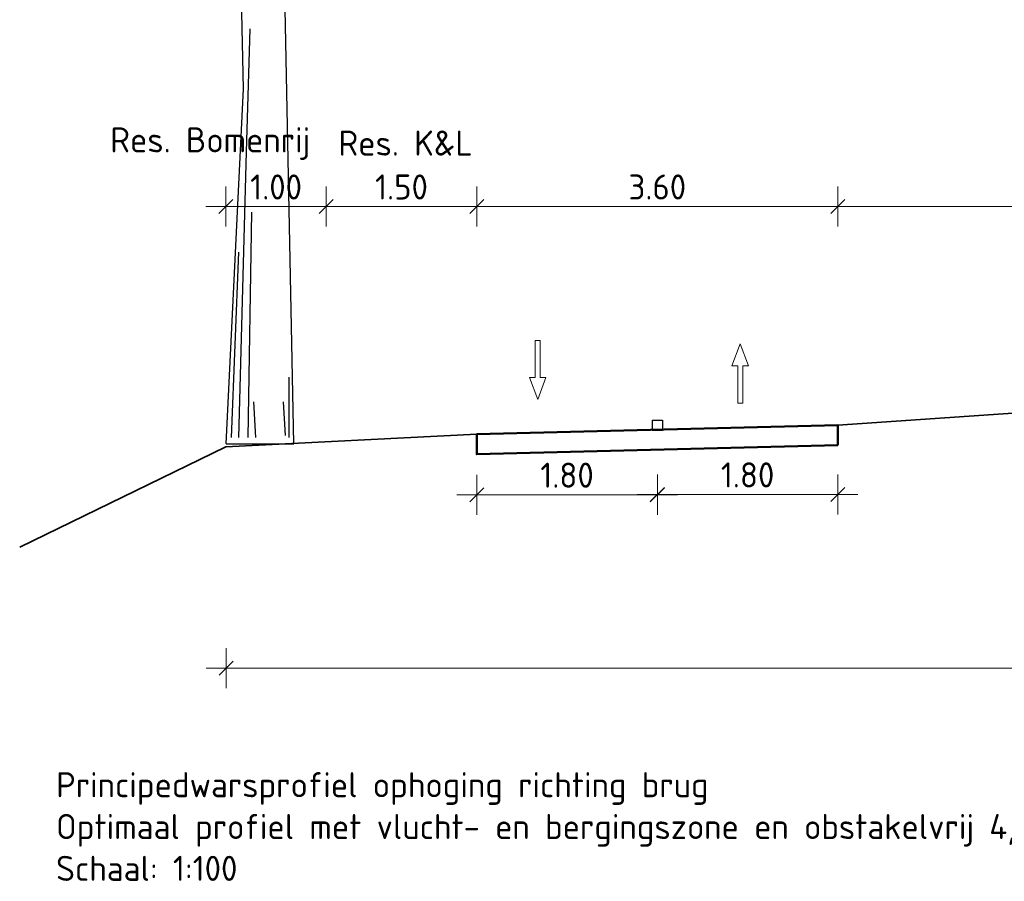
# Model space of a CAD drawing. Header units: metres. Extents: x -54 to 109, y -117 to 84.
# Tile 634 of 656: x 50 to 60, y 63 to 71. Entities that reach past the tile are written whole.
import ezdxf

# ---------------------------------------------------------------- set-up
doc = ezdxf.new("R2010")
doc.units = ezdxf.units.M
doc.layers.get('Defpoints').update_dxf_attribs({"color": 151})
for name, color, linetype, lineweight in [('N-WE-GR-BOOM-SD', 90, 'Continuous', 25), ('N-WE-GW-BERM-GD', 90, 'Continuous', 35), ('N-WE-VH-VERHARDING-GD', 252, 'Continuous', 50), ('N-WE-VW-MARKERING-GD', 7, 'Continuous', 35), ('N-WE-VW-MARKERING-S', 7, 'Continuous', 25), ('N-WE-VW-MARKERING_PICTOGRAM-S', 7, 'Continuous', 25), ('X-XX-AL-DETAIL1-M', 7, 'Continuous', 18), ('X-XX-AL-T25', 7, 'Continuous', 25)]:
    doc.layers.add(name, color=color, linetype=linetype, lineweight=lineweight)
doc.styles.add('NLCS-ISO-M100-T25', font='NLCS-ISO.ttf', dxfattribs={"height": 0.25})
doc.styles.add('NLCS-ISO-M200-T25', font='NLCS-ISO.ttf', dxfattribs={"height": 0.5})
doc.dimstyles.new('NLCS-M100-T25-SCHRAP_L2_H2', dxfattribs={"dimscale": 0.1, "dimtxt": 2.5, "dimasz": 1.4, "dimexe": 2, "dimexo": 2, "dimgap": 0.7, "dimtad": 1, "dimzin": 0, "dimdsep": 46, "dimtxsty": 'NLCS-ISO-M100-T25', "dimblk": 'OBLIQUE', "dimcen": 0, "dimdle": 2, "dimclrd": 256, "dimclre": 256, "dimclrt": 256, "dimazin": 0, "dimtfac": 1, "dimtdec": 3, "dimtofl": 0, "dimtmove": 0, "dimatfit": 3, "dimldrblk": 'OBLIQUE', "dimfxl": 2, "dimfxlon": 1, "dimtfillclr": 256, "dimtolj": 1, "dimtzin": 0, "dimlwd": -1, "dimlwe": -1, "dimarcsym": 0})

# ---------------------------------------------------------------- blocks, each defined once
blk = doc.blocks.new('VW-MARKERING_010')
at = {"layer": 'N-WE-VW-MARKERING-S'}
for p, q in [((-0.05, 0.1), (0.05, 0.1)), ((-0.05, 0.1), (-0.05, 0)), ((0.05, 0.1), (0.05, 0)), ((-0.05, 0), (0.05, 0))]:
    blk.add_line(p, q, dxfattribs=at)
blk = doc.blocks.new('_Oblique')
at = {"color": 0, "linetype": 'ByBlock', "lineweight": -2}
blk.add_line((-0.5, -0.5), (0.5, 0.5), dxfattribs=at)
blk = doc.blocks.new('*D60')
at = {"layer": 'Defpoints', "color": 0, "transparency": 16777216}
for p in [(73.0066, 67.2472), (51.8142, 66.9548), (73.0066, 64.7175)]:
    blk.add_point(p, dxfattribs=at)
at = {"layer": 'X-XX-AL-DETAIL1-M', "transparency": 16777216}
for p, q in [((51.8142, 64.9175), (51.8142, 64.5175)), ((73.0066, 64.9175), (73.0066, 64.5175)), ((51.6142, 64.7175), (73.2066, 64.7175))]:
    blk.add_line(p, q, dxfattribs=at)
at = {"layer": 'X-XX-AL-DETAIL1-M', "transparency": 16777216, "xscale": 0.14, "yscale": 0.14, "zscale": 0.14, "rotation": 180}
blk.add_blockref('_Oblique', (51.8142, 64.7175), dxfattribs=at)
at = {"layer": 'X-XX-AL-DETAIL1-M', "transparency": 16777216, "xscale": 0.14, "yscale": 0.14, "zscale": 0.14}
blk.add_blockref('_Oblique', (73.0066, 64.7175), dxfattribs=at)
at = {"layer": 'X-XX-AL-DETAIL1-M', "transparency": 16777216, "insert": (62.4104, 64.9125), "char_height": 0.25, "attachment_point": 5, "style": 'NLCS-ISO-M100-T25'}
blk.add_mtext('\\A1;21.19', dxfattribs=at)
blk = doc.blocks.new('*D61')
at = {"layer": 'Defpoints', "color": 0, "transparency": 16777216}
for p in [(57.9128, 69.3192), (57.9128, 67.1393), (54.3128, 67.0493)]:
    blk.add_point(p, dxfattribs=at)
at = {"layer": 'X-XX-AL-DETAIL1-M', "transparency": 16777216}
for p, q in [((54.3128, 69.1192), (54.3128, 69.5192)), ((57.9128, 69.1192), (57.9128, 69.5192)), ((54.1128, 69.3192), (58.1128, 69.3192))]:
    blk.add_line(p, q, dxfattribs=at)
at = {"layer": 'X-XX-AL-DETAIL1-M', "transparency": 16777216, "xscale": 0.14, "yscale": 0.14, "zscale": 0.14, "rotation": 180}
blk.add_blockref('_Oblique', (54.3128, 69.3192), dxfattribs=at)
at = {"layer": 'X-XX-AL-DETAIL1-M', "transparency": 16777216, "xscale": 0.14, "yscale": 0.14, "zscale": 0.14}
blk.add_blockref('_Oblique', (57.9128, 69.3192), dxfattribs=at)
at = {"layer": 'X-XX-AL-DETAIL1-M', "transparency": 16777216, "insert": (56.1128, 69.5142), "char_height": 0.25, "attachment_point": 5, "style": 'NLCS-ISO-M100-T25'}
blk.add_mtext('\\A1;3.60', dxfattribs=at)
blk = doc.blocks.new('*D62')
at = {"layer": 'Defpoints', "color": 0, "transparency": 16777216}
for p in [(52.8128, 69.3192), (54.3128, 67.0493), (52.8128, 66.9705)]:
    blk.add_point(p, dxfattribs=at)
at = {"layer": 'X-XX-AL-DETAIL1-M', "transparency": 16777216}
for p, q in [((52.8128, 69.1192), (52.8128, 69.5192)), ((54.3128, 69.1192), (54.3128, 69.5192)), ((54.5128, 69.3192), (52.6128, 69.3192))]:
    blk.add_line(p, q, dxfattribs=at)
at = {"layer": 'X-XX-AL-DETAIL1-M', "transparency": 16777216, "xscale": 0.14, "yscale": 0.14, "zscale": 0.14, "rotation": 180}
blk.add_blockref('_Oblique', (52.8128, 69.3192), dxfattribs=at)
at = {"layer": 'X-XX-AL-DETAIL1-M', "transparency": 16777216, "xscale": 0.14, "yscale": 0.14, "zscale": 0.14}
blk.add_blockref('_Oblique', (54.3128, 69.3192), dxfattribs=at)
at = {"layer": 'X-XX-AL-DETAIL1-M', "transparency": 16777216, "insert": (53.5628, 69.5142), "char_height": 0.25, "attachment_point": 5, "style": 'NLCS-ISO-M100-T25'}
blk.add_mtext('\\A1;1.50', dxfattribs=at)
blk = doc.blocks.new('*D63')
at = {"layer": 'Defpoints', "color": 0, "transparency": 16777216}
for p in [(61.9628, 69.3192), (61.9628, 67.4168), (57.9128, 67.1393)]:
    blk.add_point(p, dxfattribs=at)
at = {"layer": 'X-XX-AL-DETAIL1-M', "transparency": 16777216}
for p, q in [((57.9128, 69.1192), (57.9128, 69.5192)), ((61.9628, 69.1192), (61.9628, 69.5192)), ((57.7128, 69.3192), (62.1628, 69.3192))]:
    blk.add_line(p, q, dxfattribs=at)
at = {"layer": 'X-XX-AL-DETAIL1-M', "transparency": 16777216, "xscale": 0.14, "yscale": 0.14, "zscale": 0.14, "rotation": 180}
blk.add_blockref('_Oblique', (57.9128, 69.3192), dxfattribs=at)
at = {"layer": 'X-XX-AL-DETAIL1-M', "transparency": 16777216, "xscale": 0.14, "yscale": 0.14, "zscale": 0.14}
blk.add_blockref('_Oblique', (61.9628, 69.3192), dxfattribs=at)
at = {"layer": 'X-XX-AL-DETAIL1-M', "transparency": 16777216, "insert": (59.9378, 69.5142), "char_height": 0.25, "attachment_point": 5, "style": 'NLCS-ISO-M100-T25'}
blk.add_mtext('\\A1;4.05', dxfattribs=at)
blk = doc.blocks.new('*D100')
at = {"layer": 'Defpoints', "color": 0, "transparency": 16777216}
for p in [(56.1128, 67.1893), (57.9128, 67.1393), (56.1128, 66.4484)]:
    blk.add_point(p, dxfattribs=at)
at = {"layer": 'X-XX-AL-DETAIL1-M', "transparency": 16777216}
for p, q in [((56.1128, 66.6484), (56.1128, 66.2484)), ((57.9128, 66.6484), (57.9128, 66.2484)), ((58.1128, 66.4484), (55.9128, 66.4484))]:
    blk.add_line(p, q, dxfattribs=at)
at = {"layer": 'X-XX-AL-DETAIL1-M', "transparency": 16777216, "xscale": 0.14, "yscale": 0.14, "zscale": 0.14, "rotation": 180}
blk.add_blockref('_Oblique', (56.1128, 66.4484), dxfattribs=at)
at = {"layer": 'X-XX-AL-DETAIL1-M', "transparency": 16777216, "xscale": 0.14, "yscale": 0.14, "zscale": 0.14}
blk.add_blockref('_Oblique', (57.9128, 66.4484), dxfattribs=at)
at = {"layer": 'X-XX-AL-DETAIL1-M', "transparency": 16777216, "insert": (57.0128, 66.6434), "char_height": 0.25, "attachment_point": 5, "style": 'NLCS-ISO-M100-T25'}
blk.add_mtext('\\A1;1.80', dxfattribs=at)
blk = doc.blocks.new('*D101')
at = {"layer": 'Defpoints', "color": 0, "transparency": 16777216}
for p in [(56.1128, 67.1893), (54.3128, 67.0493), (54.3128, 66.4458)]:
    blk.add_point(p, dxfattribs=at)
at = {"layer": 'X-XX-AL-DETAIL1-M', "transparency": 16777216}
for p, q in [((54.3128, 66.6458), (54.3128, 66.2458)), ((56.1128, 66.6458), (56.1128, 66.2458)), ((56.3128, 66.4458), (54.1128, 66.4458))]:
    blk.add_line(p, q, dxfattribs=at)
at = {"layer": 'X-XX-AL-DETAIL1-M', "transparency": 16777216, "xscale": 0.14, "yscale": 0.14, "zscale": 0.14, "rotation": 180}
blk.add_blockref('_Oblique', (54.3128, 66.4458), dxfattribs=at)
at = {"layer": 'X-XX-AL-DETAIL1-M', "transparency": 16777216, "xscale": 0.14, "yscale": 0.14, "zscale": 0.14}
blk.add_blockref('_Oblique', (56.1128, 66.4458), dxfattribs=at)
at = {"layer": 'X-XX-AL-DETAIL1-M', "transparency": 16777216, "insert": (55.2128, 66.6408), "char_height": 0.25, "attachment_point": 5, "style": 'NLCS-ISO-M100-T25'}
blk.add_mtext('\\A1;1.80', dxfattribs=at)
blk = doc.blocks.new('SVW-MARKERING_PICTOGRAM_PIJL_RECHTDOOR-SO')
at = {"color": 0, "linetype": 'ByBlock', "lineweight": 18}
blk.add_lwpolyline([(-0.412, 0.485), (0, 1.571), (0.412, 0.485), (0.125, 0.485), (0.125, -1.371), (-0.125, -1.371), (-0.125, 0.485)], close=True, dxfattribs=at)
blk = doc.blocks.new('*D176')
at = {"layer": 'Defpoints', "color": 0, "transparency": 16777216}
for p in [(51.8128, 69.3192), (52.8128, 66.9705), (51.8128, 66.9243)]:
    blk.add_point(p, dxfattribs=at)
at = {"layer": 'X-XX-AL-DETAIL1-M', "transparency": 16777216}
for p, q in [((51.8128, 69.1192), (51.8128, 69.5192)), ((52.8128, 69.1192), (52.8128, 69.5192)), ((53.0128, 69.3192), (51.6128, 69.3192))]:
    blk.add_line(p, q, dxfattribs=at)
at = {"layer": 'X-XX-AL-DETAIL1-M', "transparency": 16777216, "xscale": 0.14, "yscale": 0.14, "zscale": 0.14, "rotation": 180}
blk.add_blockref('_Oblique', (51.8128, 69.3192), dxfattribs=at)
at = {"layer": 'X-XX-AL-DETAIL1-M', "transparency": 16777216, "xscale": 0.14, "yscale": 0.14, "zscale": 0.14}
blk.add_blockref('_Oblique', (52.8128, 69.3192), dxfattribs=at)
at = {"layer": 'X-XX-AL-DETAIL1-M', "transparency": 16777216, "insert": (52.3128, 69.5142), "char_height": 0.25, "attachment_point": 5, "style": 'NLCS-ISO-M100-T25'}
blk.add_mtext('\\A1;1.00', dxfattribs=at)
blk = doc.blocks.new('SGR-BOOM_S08_C_ZIJ-D')
at = {"extrusion": (0, 0, -1)}
for p, q in [((-0.081, 1.9326), (-0.1116, 3.1526)), ((0.2542, -0.0338), (0.1961, 2.3758)), ((-0.0619, 1.5834), (-0.0371, 2.2638)), ((-0.1968, -0.0338), (-0.081, 1.9326)), ((-0.1114, 0), (-0.0619, 1.5834)), ((-0.0495, 0), (-0.0248, 1.2494)), ((-0.1609, 0), (-0.1114, 1.0268)), ((0.2228, 0), (0.2228, 0.334)), ((0, 0), (-0.0124, 0.1979)), ((0.1981, 0.0124), (0.1857, 0.1979)), ((-0.1968, -0.0338), (0.2542, -0.0338))]:
    blk.add_line(p, q, dxfattribs=at)
at = {"color": 0}
blk.add_line((-0.1968, -0.0338), (0.2542, -0.0338), dxfattribs=at)

msp = doc.modelspace()

# ---------------------------------------------------------------- linework, layer by layer
at = {"layer": 'N-WE-GW-BERM-GD', "color": 90, "linetype": 'Continuous', "lineweight": 35}
for p, q in [((61.9628, 67.4168), (57.9128, 67.1393)), ((54.3128, 67.0493), (51.8128, 66.9243)), ((49.7566, 65.9243), (51.8128, 66.9243))]:
    msp.add_line(p, q, dxfattribs=at)
at = {"layer": 'N-WE-VH-VERHARDING-GD'}
msp.add_lwpolyline([(57.9128, 66.9393), (54.3128, 66.8493), (54.3128, 67.0493), (57.9128, 67.1393)], close=True, dxfattribs=at)

# ---------------------------------------------------------------- block references
at = {"layer": 'N-WE-GR-BOOM-SD', "xscale": 1.5, "yscale": 1.8, "zscale": 1.8}
msp.add_blockref('SGR-BOOM_S08_C_ZIJ-D', (52.1093, 67.0156), dxfattribs=at)
at = {"layer": 'N-WE-VW-MARKERING-GD', "color": 7, "linetype": 'Continuous', "lineweight": 35}
msp.add_blockref('VW-MARKERING_010', (56.1128, 67.0893), dxfattribs=at)
at = {"layer": 'N-WE-VW-MARKERING_PICTOGRAM-S', "xscale": 0.2, "yscale": 0.2, "zscale": 0.2, "rotation": 180}
msp.add_blockref('SVW-MARKERING_PICTOGRAM_PIJL_RECHTDOOR-SO', (54.9205, 67.7104), dxfattribs=at)
at = {"layer": 'N-WE-VW-MARKERING_PICTOGRAM-S', "xscale": 0.2, "yscale": 0.2, "zscale": 0.2}
msp.add_blockref('SVW-MARKERING_PICTOGRAM_PIJL_RECHTDOOR-SO', (56.9388, 67.6345), dxfattribs=at)

# ---------------------------------------------------------------- texts
at = {"layer": 'X-XX-AL-DETAIL1-M', "char_height": 0.25, "attachment_point": 1, "style": 'NLCS-ISO-M100-T25'}
for s, insert in [('\\A1;Res. Bomenrij', (50.6589, 70.1091)), ('\\A1;Res. K&L', (52.9338, 70.0768))]:
    msp.add_mtext(s, dxfattribs=dict(at, insert=insert))
at = {"layer": 'X-XX-AL-T25', "insert": (50.1193, 63.6793), "char_height": 0.25, "width": 26.16034, "attachment_point": 1, "style": 'NLCS-ISO-M200-T25'}
msp.add_mtext('Principedwarsprofiel ophoging richting brug\\POptimaal profiel met vlucht- en bergingszone en obstakelvrij 4,5m tov fietspad\\PSchaal: 1:100', dxfattribs=at)

# ---------------------------------------------------------------- dimensions: what is measured, and where the dimension line sits
at = {"layer": 'X-XX-AL-DETAIL1-M'}
dim = msp.add_linear_dim(base=(51.8128, 69.3192), p1=(52.8128, 66.9705), p2=(51.8128, 66.9243), dimstyle='NLCS-M100-T25-SCHRAP_L2_H2', override={"dimtmove": 1}, dxfattribs=at)
dim.commit()
dim.dimension.update_dxf_attribs({"geometry": '*D176', "text_midpoint": (52.3128, 69.5142)})
for base, p1, p2, picture, middle in [((52.8128, 69.3192), (54.3128, 67.0493), (52.8128, 66.9705), '*D62', (53.5628, 69.5142)), ((57.9128, 69.3192), (54.3128, 67.0493), (57.9128, 67.1393), '*D61', (56.1128, 69.5142)), ((61.9628, 69.3192), (57.9128, 67.1393), (61.9628, 67.4168), '*D63', (59.9378, 69.5142)), ((73.0066, 64.7175), (51.8142, 66.9548), (73.0066, 67.2472), '*D60', (62.4104, 64.9125)), ((54.3128, 66.4458), (56.1128, 67.1893), (54.3128, 67.0493), '*D101', (55.2128, 66.6408)), ((56.1128, 66.4484), (57.9128, 67.1393), (56.1128, 67.1893), '*D100', (57.0128, 66.6434))]:
    dim = msp.add_linear_dim(base=base, p1=p1, p2=p2, dimstyle='NLCS-M100-T25-SCHRAP_L2_H2', dxfattribs=at)
    dim.commit()
    dim.dimension.update_dxf_attribs({"geometry": picture, "text_midpoint": middle})

doc.saveas('drawing.dxf')
